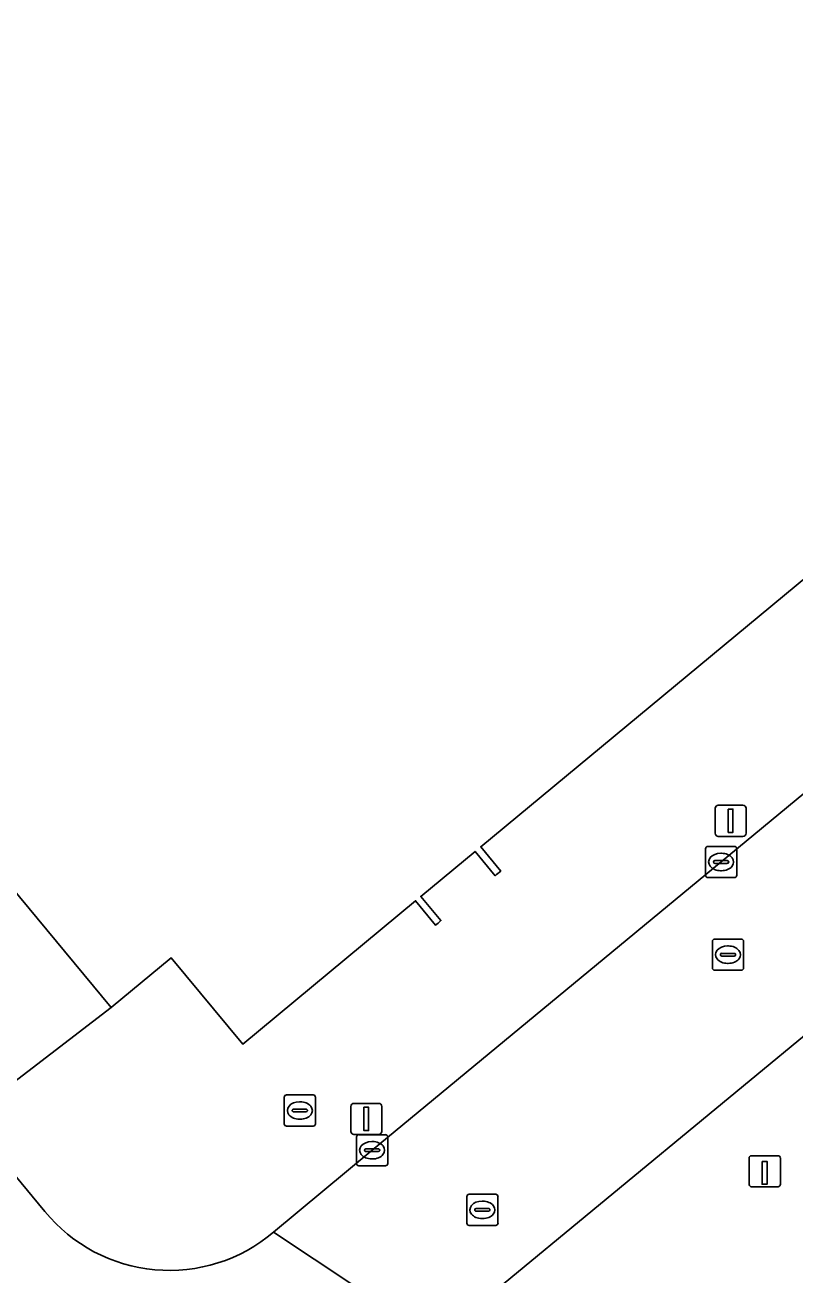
# Model space of a CAD drawing. Extents: x 159489 to 160304, y 383825 to 384531.
# Drawn here: x 159922.97 to 159947.69, y 384331.74 to 384371.88 of the extents above; entities that cross this region are included whole.
import ezdxf

# ---------------------------------------------------------------- set-up
doc = ezdxf.new("R2010")
doc.units = 0
for name, color, linetype in [('IMGEO_Kolk', 7, 'Continuous'), ('IMGEO_Laadpaal', 7, 'Continuous'), ('IMGEO_Lichtmast', 7, 'Continuous'), ('IMGEO_Pand', 7, 'Continuous'), ('IMGEO_Rijbaan_lokaal_gesloten', 7, 'Continuous'), ('IMGEO_Rioolput', 7, 'Continuous'), ('IMGEO_Voetpad_open', 7, 'Continuous')]:
    doc.layers.add(name, color=color, linetype=linetype)

msp = doc.modelspace()

# ---------------------------------------------------------------- linework, layer by layer
at = {"layer": 'IMGEO_Kolk'}
for p, q in [((159944.891, 384345.499), (159945.743, 384345.499)), ((159944.816, 384344.573), (159944.816, 384345.425)), ((159945.118, 384345.042), (159945.516, 384345.042)), ((159945.304, 384345.279), (159945.329, 384345.279)), ((159945.817, 384345.425), (159945.817, 384344.573)), ((159945.075, 384344.993), (159945.075, 384345.005)), ((159945.513, 384344.956), (159945.115, 384344.956)), ((159945.327, 384344.719), (159945.302, 384344.719)), ((159945.559, 384345.005), (159945.559, 384344.993)), ((159945.743, 384344.499), (159944.891, 384344.499)), ((159945.036, 384341.597), (159945.036, 384342.449)), ((159945.111, 384342.523), (159945.963, 384342.523)), ((159945.524, 384342.303), (159945.549, 384342.303)), ((159946.037, 384342.449), (159946.037, 384341.597)), ((159945.295, 384342.017), (159945.295, 384342.029)), ((159945.733, 384341.98), (159945.335, 384341.98)), ((159945.338, 384342.066), (159945.736, 384342.066)), ((159945.779, 384342.029), (159945.779, 384342.017)), ((159945.963, 384341.523), (159945.111, 384341.523)), ((159945.547, 384341.743), (159945.522, 384341.743)), ((159933.687, 384336.243), (159934.539, 384336.243)), ((159933.612, 384335.317), (159933.612, 384336.169)), ((159934.1, 384336.023), (159934.125, 384336.023)), ((159934.613, 384336.169), (159934.613, 384335.317)), ((159933.871, 384335.737), (159933.871, 384335.749)), ((159934.309, 384335.7), (159933.911, 384335.7)), ((159933.914, 384335.786), (159934.312, 384335.786)), ((159934.123, 384335.463), (159934.098, 384335.463)), ((159934.355, 384335.749), (159934.355, 384335.737)), ((159934.539, 384335.243), (159933.687, 384335.243))]:
    msp.add_line(p, q, dxfattribs=at)
for points in [[(159944.891, 384345.499), (159945.743, 384345.499)], [(159944.816, 384344.573), (159944.816, 384345.425)], [(159945.817, 384345.425), (159945.817, 384344.573)], [(159945.743, 384344.499), (159944.891, 384344.499)], [(159945.036, 384341.597), (159945.036, 384342.449)], [(159945.111, 384342.523), (159945.963, 384342.523)], [(159946.037, 384342.449), (159946.037, 384341.597)], [(159945.963, 384341.523), (159945.111, 384341.523)], [(159933.687, 384336.243), (159934.539, 384336.243)], [(159933.612, 384335.317), (159933.612, 384336.169)], [(159934.613, 384336.169), (159934.613, 384335.317)], [(159934.539, 384335.243), (159933.687, 384335.243)]]:
    msp.add_lwpolyline(points, dxfattribs=at)
for centre, radius, start, end in [((159944.893, 384345.423), 0.0765, 91.552, 178.448), ((159944.893, 384345.423), 0.0765, 91.552, 178.448), ((159945.741, 384345.423), 0.0765, 1.552, 88.448), ((159945.741, 384345.423), 0.0765, 1.552, 88.448), ((159945.115, 384345.002), 0.0403, 85.8775, 175.7526), ((159945.52, 384345.004), 0.0386, 1.7309, 96.639), ((159945.112, 384344.992), 0.0366, 178.938, 274.7102), ((159945.516, 384344.999), 0.043, 264.8664, 352.4533), ((159944.893, 384344.575), 0.0765, 181.552, 268.448), ((159944.893, 384344.575), 0.0765, 181.552, 268.448), ((159945.741, 384344.575), 0.0765, 271.552, 358.448), ((159945.741, 384344.575), 0.0765, 271.552, 358.448), ((159945.113, 384342.447), 0.0765, 91.552, 178.448), ((159945.113, 384342.447), 0.0765, 91.552, 178.448), ((159945.961, 384342.447), 0.0765, 1.552, 88.448), ((159945.961, 384342.447), 0.0765, 1.552, 88.448), ((159945.335, 384342.026), 0.0403, 85.8775, 175.7526), ((159945.332, 384342.016), 0.0366, 178.938, 274.7102), ((159945.736, 384342.023), 0.043, 264.8664, 352.4533), ((159945.74, 384342.028), 0.0386, 1.7309, 96.639), ((159945.113, 384341.599), 0.0765, 181.552, 268.448), ((159945.113, 384341.599), 0.0765, 181.552, 268.448), ((159945.961, 384341.599), 0.0765, 271.552, 358.448), ((159945.961, 384341.599), 0.0765, 271.552, 358.448), ((159933.689, 384336.167), 0.0765, 91.552, 178.448), ((159933.689, 384336.167), 0.0765, 91.552, 178.448), ((159934.537, 384336.167), 0.0765, 1.552, 88.448), ((159934.537, 384336.167), 0.0765, 1.552, 88.448), ((159933.911, 384335.746), 0.0403, 85.8775, 175.7526), ((159933.908, 384335.736), 0.0366, 178.938, 274.7102), ((159934.312, 384335.743), 0.043, 264.8664, 352.4533), ((159934.316, 384335.748), 0.0386, 1.7309, 96.639), ((159933.689, 384335.319), 0.0765, 181.552, 268.448), ((159933.689, 384335.319), 0.0765, 181.552, 268.448), ((159934.537, 384335.319), 0.0765, 271.552, 358.448), ((159934.537, 384335.319), 0.0765, 271.552, 358.448)]:
    msp.add_arc(centre, radius, start, end, dxfattribs=at)
for centre, major_axis, ratio, start_param, end_param in [((159945.303, 384344.999), (-0.387, 0.002), 0.722429, 4.712389, 7.853982), ((159945.328, 384344.999), (-0.39, 0.002), 0.717154, 1.570796, 4.712389), ((159945.523, 384342.023), (-0.387, 0.002), 0.722429, 4.712389, 7.853982), ((159945.548, 384342.023), (-0.39, 0.002), 0.717154, 1.570796, 4.712389), ((159934.099, 384335.743), (-0.387, 0.002), 0.722429, 4.712389, 7.853982), ((159934.124, 384335.743), (-0.39, 0.002), 0.717154, 1.570796, 4.712389)]:
    msp.add_ellipse(centre, major_axis=major_axis, ratio=ratio, start_param=start_param, end_param=end_param, dxfattribs=at)
at = {"layer": 'IMGEO_Laadpaal'}
for p, q in [((159946.218, 384335.485), (159946.218, 384334.644)), ((159946.218, 384335.485), (159946.218, 384334.644)), ((159947.134, 384335.569), (159946.293, 384335.569)), ((159947.134, 384335.569), (159946.293, 384335.569)), ((159947.218, 384334.653), (159947.218, 384335.494)), ((159947.218, 384334.653), (159947.218, 384335.494)), ((159946.302, 384334.569), (159947.143, 384334.569)), ((159946.302, 384334.569), (159947.143, 384334.569))]:
    msp.add_line(p, q, dxfattribs=at)
msp.add_lwpolyline([(159946.633, 384335.382), (159946.793, 384335.382), (159946.793, 384334.649), (159946.633, 384334.649), (159946.633, 384335.382)], dxfattribs=at)
for centre, start, end in [((159946.296, 384335.491), 92.4484, 184.2845), ((159946.296, 384335.491), 92.4484, 184.2845), ((159947.14, 384335.491), 2.4484, 94.2845), ((159947.14, 384335.491), 2.4484, 94.2845), ((159946.296, 384334.647), 182.4484, 274.2845), ((159946.296, 384334.647), 182.4484, 274.2845), ((159947.14, 384334.647), 272.4484, 4.2845), ((159947.14, 384334.647), 272.4484, 4.2845)]:
    msp.add_arc(centre, 0.0779, start, end, dxfattribs=at)
at = {"layer": 'IMGEO_Lichtmast'}
for p, q in [((159945.127, 384345.923), (159945.127, 384346.723)), ((159945.127, 384346.723), (159945.127, 384345.923)), ((159945.227, 384346.823), (159946.017, 384346.823)), ((159946.017, 384346.823), (159945.227, 384346.823)), ((159946.117, 384346.723), (159946.117, 384345.923)), ((159946.117, 384345.923), (159946.117, 384346.723)), ((159946.017, 384345.823), (159945.227, 384345.823)), ((159945.227, 384345.823), (159946.017, 384345.823)), ((159933.43, 384336.347), (159933.43, 384337.147)), ((159933.43, 384337.147), (159933.43, 384336.347)), ((159933.53, 384337.247), (159934.32, 384337.247)), ((159934.32, 384337.247), (159933.53, 384337.247)), ((159934.42, 384337.147), (159934.42, 384336.347)), ((159934.42, 384336.347), (159934.42, 384337.147)), ((159934.32, 384336.247), (159933.53, 384336.247)), ((159933.53, 384336.247), (159934.32, 384336.247))]:
    msp.add_line(p, q, dxfattribs=at)
for points in [[(159945.547, 384346.698), (159945.697, 384346.698), (159945.697, 384345.948), (159945.547, 384345.948), (159945.547, 384346.698)], [(159933.85, 384337.122), (159934, 384337.122), (159934, 384336.372), (159933.85, 384336.372), (159933.85, 384337.122)]]:
    msp.add_lwpolyline(points, dxfattribs=at)
for centre, start, end in [((159945.227, 384346.723), 90, 180), ((159945.227, 384346.723), 90, 180), ((159946.017, 384346.723), 0, 90), ((159946.017, 384346.723), 360, 90), ((159945.227, 384345.923), 180, 270), ((159945.227, 384345.923), 180, 270), ((159946.017, 384345.923), 270, 0), ((159946.017, 384345.923), 270, 0), ((159933.53, 384337.147), 90, 180), ((159933.53, 384337.147), 90, 180), ((159934.32, 384337.147), 0, 90), ((159934.32, 384337.147), 360, 90), ((159933.53, 384336.347), 180, 270), ((159933.53, 384336.347), 180, 270), ((159934.32, 384336.347), 270, 0), ((159934.32, 384336.347), 270, 0)]:
    msp.add_arc(centre, 0.1, start, end, dxfattribs=at)
at = {"layer": 'IMGEO_Pand'}
msp.add_lwpolyline([(159892.987, 384379.864), (159925.735, 384340.33), (159927.659, 384341.926), (159929.956, 384339.154), (159935.506, 384343.753), (159936.149, 384342.969), (159936.23, 384343.04), (159936.32, 384343.119), (159935.675, 384343.893), (159937.42, 384345.339), (159938.065, 384344.559), (159938.109, 384344.596), (159938.242, 384344.706), (159937.597, 384345.486), (159949.291, 384355.176)], dxfattribs=at)
at = {"layer": 'IMGEO_Rijbaan_lokaal_gesloten'}
for points in [[(159923.606, 384333.776), (159921.11, 384336.779), (159915.672, 384343.348), (159914.984, 384344.176), (159913.052, 384346.504), (159895.168, 384368.052), (159886.419, 384378.641), (159884.396, 384381.053), (159884.326, 384381.141), (159881.633, 384378.871), (159906.826, 384348.547), (159910.716, 384343.831), (159912.141, 384342.122), (159915.27, 384338.331), (159916.545, 384336.786), (159918.3, 384334.666), (159933.445, 384316.469), (159960.793, 384283.511)], [(159983.788, 384376.807), (159982.044, 384375.396), (159970.057, 384365.48), (159957.295, 384354.909), (159945.317, 384344.999), (159934.113, 384335.743), (159930.945, 384333.111), (159936.165, 384329.649), (159937.893, 384331.09), (159949.096, 384340.336), (159961.075, 384350.273), (159973.829, 384360.821), (159986.588, 384371.379), (159989.867, 384374.086), (159993.379, 384376.985)], [(159936.165, 384329.649), (159930.945, 384333.111)]]:
    msp.add_lwpolyline(points, dxfattribs=at)
msp.add_arc((159927.602, 384337.05), 5.166, 219.3257, 310.3192, dxfattribs=at)
at = {"layer": 'IMGEO_Rioolput'}
for p, q in [((159931.291, 384336.593), (159931.291, 384337.445)), ((159931.366, 384337.519), (159932.218, 384337.519)), ((159932.292, 384337.445), (159932.292, 384336.593)), ((159931.55, 384337.013), (159931.55, 384337.025)), ((159931.593, 384337.062), (159931.991, 384337.062)), ((159931.779, 384337.299), (159931.804, 384337.299)), ((159932.034, 384337.025), (159932.034, 384337.013)), ((159931.988, 384336.976), (159931.59, 384336.976)), ((159931.802, 384336.739), (159931.777, 384336.739)), ((159932.218, 384336.519), (159931.366, 384336.519)), ((159937.152, 384333.403), (159937.152, 384334.255)), ((159937.227, 384334.329), (159938.079, 384334.329)), ((159938.153, 384334.255), (159938.153, 384333.403)), ((159937.411, 384333.823), (159937.411, 384333.835)), ((159937.454, 384333.872), (159937.852, 384333.872)), ((159937.64, 384334.109), (159937.665, 384334.109)), ((159937.895, 384333.835), (159937.895, 384333.823)), ((159937.849, 384333.786), (159937.451, 384333.786)), ((159937.663, 384333.549), (159937.638, 384333.549)), ((159938.079, 384333.329), (159937.227, 384333.329))]:
    msp.add_line(p, q, dxfattribs=at)
for points in [[(159931.291, 384336.593), (159931.291, 384337.445)], [(159931.366, 384337.519), (159932.218, 384337.519)], [(159932.292, 384337.445), (159932.292, 384336.593)], [(159932.218, 384336.519), (159931.366, 384336.519)], [(159937.152, 384333.403), (159937.152, 384334.255)], [(159937.227, 384334.329), (159938.079, 384334.329)], [(159938.153, 384334.255), (159938.153, 384333.403)], [(159938.079, 384333.329), (159937.227, 384333.329)]]:
    msp.add_lwpolyline(points, dxfattribs=at)
for centre, radius, start, end in [((159931.368, 384337.443), 0.0765, 91.552, 178.448), ((159931.368, 384337.443), 0.0765, 91.552, 178.448), ((159932.216, 384337.443), 0.0765, 1.552, 88.448), ((159932.216, 384337.443), 0.0765, 1.552, 88.448), ((159931.59, 384337.022), 0.0403, 85.8775, 175.7526), ((159931.587, 384337.012), 0.0366, 178.938, 274.7102), ((159931.991, 384337.019), 0.043, 264.8664, 352.4533), ((159931.995, 384337.024), 0.0386, 1.7309, 96.639), ((159931.368, 384336.595), 0.0765, 181.552, 268.448), ((159931.368, 384336.595), 0.0765, 181.552, 268.448), ((159932.216, 384336.595), 0.0765, 271.552, 358.448), ((159932.216, 384336.595), 0.0765, 271.552, 358.448), ((159937.229, 384334.253), 0.0765, 91.552, 178.448), ((159937.229, 384334.253), 0.0765, 91.552, 178.448), ((159938.077, 384334.253), 0.0765, 1.552, 88.448), ((159938.077, 384334.253), 0.0765, 1.552, 88.448), ((159937.451, 384333.832), 0.0403, 85.8775, 175.7526), ((159937.448, 384333.822), 0.0366, 178.938, 274.7102), ((159937.852, 384333.829), 0.043, 264.8664, 352.4533), ((159937.856, 384333.834), 0.0386, 1.7309, 96.639), ((159937.229, 384333.405), 0.0765, 181.552, 268.448), ((159937.229, 384333.405), 0.0765, 181.552, 268.448), ((159938.077, 384333.405), 0.0765, 271.552, 358.448), ((159938.077, 384333.405), 0.0765, 271.552, 358.448)]:
    msp.add_arc(centre, radius, start, end, dxfattribs=at)
for centre, major_axis, ratio, start_param, end_param in [((159931.778, 384337.019), (-0.387, 0.002), 0.722429, 4.712389, 7.853982), ((159931.803, 384337.019), (-0.39, 0.002), 0.717154, 1.570796, 4.712389), ((159937.639, 384333.829), (-0.387, 0.002), 0.722429, 4.712389, 7.853982), ((159937.664, 384333.829), (-0.39, 0.002), 0.717154, 1.570796, 4.712389)]:
    msp.add_ellipse(centre, major_axis=major_axis, ratio=ratio, start_param=start_param, end_param=end_param, dxfattribs=at)
at = {"layer": 'IMGEO_Voetpad_open'}
for points in [[(159886.419, 384378.641), (159895.168, 384368.052), (159913.052, 384346.504), (159913.738, 384347.058), (159915.661, 384344.744), (159914.984, 384344.176), (159915.672, 384343.348), (159921.11, 384336.779), (159925.735, 384340.33), (159892.987, 384379.864)], [(159979.031, 384278.782), (160016.76, 384310.041), (160017.662, 384308.948), (160019.051, 384310.092), (160035.542, 384323.669), (160022.279, 384339.643), (160021.803, 384340.218), (160012.365, 384351.633), (160002.438, 384363.58), (159995.871, 384371.487), (159995.62, 384371.273), (159992.37, 384375.097), (159992.342, 384375.074), (159990.407, 384373.474), (159989.867, 384374.086), (159986.588, 384371.379), (159973.829, 384360.821), (159961.075, 384350.273), (159949.096, 384340.336), (159937.893, 384331.09), (159936.165, 384329.649)], [(159930.945, 384333.111), (159934.113, 384335.743), (159945.317, 384344.999), (159957.295, 384354.909), (159970.057, 384365.48)], [(159949.291, 384355.176), (159937.597, 384345.486), (159938.242, 384344.706), (159938.109, 384344.596), (159938.065, 384344.559), (159937.42, 384345.339), (159935.675, 384343.893), (159936.32, 384343.119), (159936.23, 384343.04), (159936.149, 384342.969), (159935.506, 384343.753), (159929.956, 384339.154), (159927.659, 384341.926), (159925.735, 384340.33), (159921.11, 384336.779), (159923.606, 384333.776)]]:
    msp.add_lwpolyline(points, dxfattribs=at)
msp.add_arc((159927.602, 384337.05), 5.166, 219.3257, 310.3192, dxfattribs=at)

doc.saveas('drawing.dxf')
